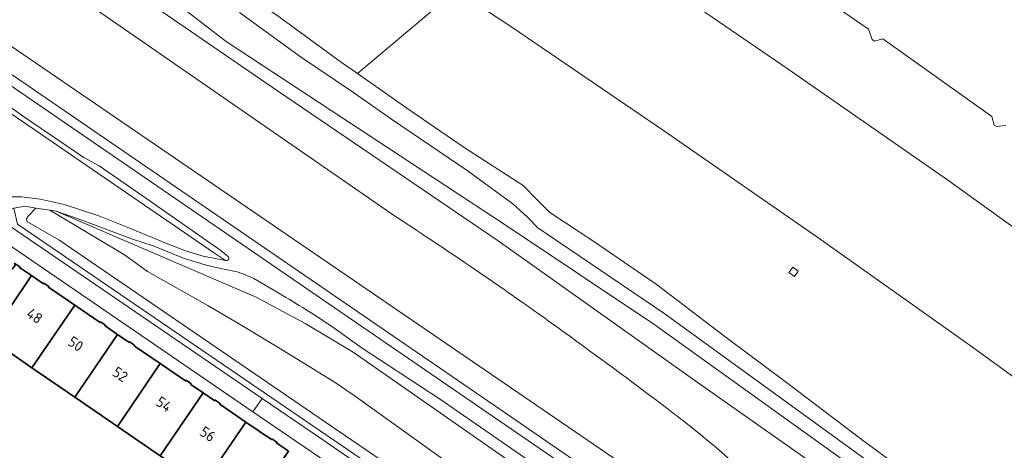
# Model space of a CAD drawing. Extents: x 150256 to 156914, y 461459 to 469481.
# Tile 719 of 731: x 154938 to 155064, y 468352 to 468407. Entities that reach past the tile are written whole.
import ezdxf
from ezdxf.enums import TextEntityAlignment as Align

# ---------------------------------------------------------------- set-up
doc = ezdxf.new("R2010")
doc.units = 0
doc.header["$LTSCALE"] = 0.75
for name, color, linetype, lineweight in [('B-RO-GR-BEPLANTING_CULTUUR_BOSPLANTSOEN-GV', 251, 'CONTINUOUS', 18), ('B-RO-GR-GROENVOORZIENING-GV', 251, 'CONTINUOUS', 18), ('B-RO-IE-TERREINAFSCHEIDING_KUNSTMATIG_MUUR-GV', 251, 'CONTINUOUS', 18), ('B-RO-OG-BEBOUWING-GV', 6, 'CONTINUOUS', 35), ('B-RO-OG-BEBOUWING-T18', 1, 'CONTINUOUS', 18), ('B-RO-OG-TERREIN_CULTUURSCHEIDING-GV', 251, 'CONTINUOUS', 18), ('B-RO-OG-WATER-GV', 251, 'CONTINUOUS', 18), ('B-RO-OG-WATER_SLOOT-GV', 251, 'CONTINUOUS', 18), ('B-RO-VH-VERHARDING_BETONSTRAATSTEEN-GV', 251, 'CONTINUOUS', 18), ('B-RO-VH-VERHARDING_GESLOTEN-GV', 251, 'CONTINUOUS', 18), ('B-RO-VH-VERHARDING_HALFVERHARDING_GRIND-GV', 251, 'CONTINUOUS', 18), ('B-RO-VH-VERHARDING_OPEN-GV', 251, 'CONTINUOUS', 18)]:
    doc.layers.add(name, color=color, linetype=linetype, lineweight=lineweight)
doc.styles.add('NLCS-ISO-M200-T18', font='NLCS-ISO.ttf', dxfattribs={"height": 360})

msp = doc.modelspace()

# ---------------------------------------------------------------- linework, layer by layer
at = {"layer": 'B-RO-GR-BEPLANTING_CULTUUR_BOSPLANTSOEN-GV'}
msp.add_lwpolyline([(154932.138, 468393.571), (154933.314, 468391.674), (154934.263, 468389.169), (154935.022, 468387.348), (154934.946, 468385.261), (154935.25, 468384.653), (154936.122, 468384.54), (154938.399, 468384.54), (154940.79, 468384.274), (154943.826, 468383.591), (154948.265, 468382.149), (154951.87, 468380.707), (154956.993, 468378.582), (154959.419, 468377.633), (154961.562, 468376.982), (154964.39, 468376.448), (154962.872, 468377.462), (154923.061, 468404.69), (154922.379, 468405.157), (154922.273, 468405.043), (154923.146, 468404.171), (154925.496, 468401.409), (154929.316, 468397.309), (154931.304, 468394.695)], close=True, dxfattribs=at)
msp.add_lwpolyline([(154932.138, 468393.571), (154933.314, 468391.674), (154934.263, 468389.169), (154935.022, 468387.348), (154934.946, 468385.261), (154935.25, 468384.653), (154936.122, 468384.54), (154938.399, 468384.54), (154940.79, 468384.274), (154943.826, 468383.591), (154948.265, 468382.149), (154951.87, 468380.707), (154956.993, 468378.582), (154959.419, 468377.633), (154961.562, 468376.982), (154964.39, 468376.448), (154962.872, 468377.462), (154923.061, 468404.69), (154922.379, 468405.157), (154922.273, 468405.043), (154923.146, 468404.171), (154925.496, 468401.409), (154929.316, 468397.309), (154931.304, 468394.695)], close=True, dxfattribs=at)
at = {"layer": 'B-RO-GR-GROENVOORZIENING-GV'}
for points in [[(154958.173, 468434.192), (154951.828, 468420.398), (154952.847, 468419.712), (154962.711, 468413.155), (154970.914, 468407.657), (154979.188, 468401.659), (154981.192, 468400.257), (154993.788, 468410.856), (154980.396, 468419.787), (154960.554, 468432.674)], [(154958.173, 468434.192), (154951.828, 468420.398), (154952.847, 468419.712), (154962.711, 468413.155), (154970.914, 468407.657), (154979.188, 468401.659), (154981.192, 468400.257), (154993.788, 468410.856), (154980.396, 468419.787), (154960.554, 468432.674)], [(155036.683, 468375.598), (155037.354, 468375.088), (155036.894, 468374.427), (155036.166, 468374.921)], [(155036.683, 468375.598), (155037.354, 468375.088), (155036.894, 468374.427), (155036.166, 468374.921)]]:
    msp.add_lwpolyline(points, close=True, dxfattribs=at)
for points in [[(155063.818, 468393.637), (155062.668, 468393.502), (155062.326, 468393.693), (155062.022, 468394.778), (155048.119, 468404.657), (155047.09, 468404.357), (155046.773, 468404.577), (155046.304, 468405.896), (155031.629, 468416.076), (155030.622, 468415.819), (155029.966, 468416.18), (155029.786, 468417.268), (155014.053, 468427.908), (155006.087, 468421.205), (155016.69, 468414.105), (155036.063, 468400.798), (155056.23, 468386.814), (155075.255, 468373.135)], [(155063.818, 468393.637), (155062.668, 468393.502), (155062.326, 468393.693), (155062.022, 468394.778), (155048.119, 468404.657), (155047.09, 468404.357), (155046.773, 468404.577), (155046.304, 468405.896), (155031.629, 468416.076), (155030.622, 468415.819), (155029.966, 468416.18), (155029.786, 468417.268), (155014.053, 468427.908), (155006.087, 468421.205), (155016.69, 468414.105), (155036.063, 468400.798), (155056.23, 468386.814), (155075.255, 468373.135)], [(155078.877, 468351.428), (155059.259, 468365.611), (155039.835, 468379.362), (155020.192, 468392.998), (155000.868, 468406.134), (154993.788, 468410.856), (154981.192, 468400.257), (154987.498, 468395.845), (154994.775, 468390.818), (155002.315, 468386.003), (155004.046, 468384.205), (155005.71, 468382.547), (155011.178, 468378.93), (155019.242, 468373.443), (155028.178, 468366.647), (155035.863, 468360.9), (155045.731, 468353.43), (155054.306, 468347.168), (155055.964, 468346.049), (155057.721, 468345.239), (155059.745, 468344.721), (155062.855, 468344.423), (155065.662, 468344.828)], [(155078.877, 468351.428), (155059.259, 468365.611), (155039.835, 468379.362), (155020.192, 468392.998), (155000.868, 468406.134), (154993.788, 468410.856), (154981.192, 468400.257), (154987.498, 468395.845), (154994.775, 468390.818), (155002.315, 468386.003), (155004.046, 468384.205), (155005.71, 468382.547), (155011.178, 468378.93), (155019.242, 468373.443), (155028.178, 468366.647), (155035.863, 468360.9), (155045.731, 468353.43), (155054.306, 468347.168), (155055.964, 468346.049), (155057.721, 468345.239), (155059.745, 468344.721), (155062.855, 468344.423), (155065.662, 468344.828)]]:
    msp.add_lwpolyline(points, dxfattribs=at)
at = {"layer": 'B-RO-IE-TERREINAFSCHEIDING_KUNSTMATIG_MUUR-GV'}
for points in [[(155012.665, 468348.375), (155000, 468357.049), (154925.842, 468407.837), (154918.282, 468412.922), (154910.716, 468417.996), (154898.595, 468426.104), (154896.113, 468427.751), (154889.727, 468431.929), (154881.324, 468437.36), (154872.155, 468443.225), (154866.438, 468446.831), (154866.091, 468447.046), (154851.406, 468456.07)], [(154861.31, 468448.553), (154865.722, 468445.803), (154872.1, 468441.774), (154880.6, 468436.342), (154889.279, 468430.74), (154895.365, 468426.765), (154898.369, 468424.775), (154910.124, 468416.92), (154917.645, 468411.877), (154925.158, 468406.821), (155000, 468355.532), (155012.037, 468347.283)]]:
    msp.add_lwpolyline(points, dxfattribs=at)
at = {"layer": 'B-RO-OG-BEBOUWING-GV'}
for points in [[(154928.231, 468369.743), (154931.968, 468367.201), (154932.395, 468367.829), (154934.275, 468366.539), (154939.668, 468374.521), (154938.14, 468375.564), (154938.196, 468375.647), (154937.549, 468376.083), (154937.493, 468376), (154937.626, 468375.911), (154937.263, 468375.372), (154933.78, 468377.72), (154933.948, 468377.969), (154933.865, 468378.025)], [(154928.231, 468369.743), (154931.968, 468367.201), (154932.395, 468367.829), (154934.275, 468366.539), (154939.668, 468374.521), (154938.14, 468375.564), (154938.196, 468375.647), (154937.549, 468376.083), (154937.493, 468376), (154937.626, 468375.911), (154937.263, 468375.372), (154933.78, 468377.72), (154933.948, 468377.969), (154933.865, 468378.025)], [(154939.668, 468374.521), (154934.275, 468366.539), (154939.741, 468362.79), (154945.178, 468370.76), (154941.84, 468373.038), (154941.897, 468373.121), (154941.252, 468373.561), (154941.196, 468373.478)], [(154939.668, 468374.521), (154934.275, 468366.539), (154939.741, 468362.79), (154945.178, 468370.76), (154941.84, 468373.038), (154941.897, 468373.121), (154941.252, 468373.561), (154941.196, 468373.478)], [(154945.178, 468370.76), (154939.741, 468362.79), (154945.183, 468359.056), (154950.63, 468367.04), (154949.059, 468368.112), (154949.115, 468368.194), (154948.471, 468368.634), (154948.415, 468368.552)], [(154945.178, 468370.76), (154939.741, 468362.79), (154945.183, 468359.056), (154950.63, 468367.04), (154949.059, 468368.112), (154949.115, 468368.194), (154948.471, 468368.634), (154948.415, 468368.552)], [(154950.625, 468355.323), (154956.08, 468363.318), (154952.759, 468365.586), (154952.815, 468365.668), (154952.171, 468366.108), (154952.115, 468366.026), (154950.63, 468367.04), (154945.183, 468359.056)], [(154950.625, 468355.323), (154956.08, 468363.318), (154952.759, 468365.586), (154952.815, 468365.668), (154952.171, 468366.108), (154952.115, 468366.026), (154950.63, 468367.04), (154945.183, 468359.056)], [(154956.08, 468363.318), (154950.625, 468355.323), (154956.067, 468351.59), (154961.53, 468359.598), (154959.96, 468360.67), (154960.016, 468360.753), (154959.373, 468361.192), (154959.316, 468361.109)], [(154956.08, 468363.318), (154950.625, 468355.323), (154956.067, 468351.59), (154961.53, 468359.598), (154959.96, 468360.67), (154960.016, 468360.753), (154959.373, 468361.192), (154959.316, 468361.109)], [(154956.067, 468351.59), (154961.51, 468347.856), (154966.981, 468355.878), (154963.66, 468358.144), (154963.717, 468358.227), (154963.072, 468358.667), (154963.016, 468358.584), (154961.53, 468359.598)], [(154956.067, 468351.59), (154961.51, 468347.856), (154966.981, 468355.878), (154963.66, 468358.144), (154963.717, 468358.227), (154963.072, 468358.667), (154963.016, 468358.584), (154961.53, 468359.598)], [(154961.51, 468347.856), (154966.952, 468344.123), (154972.432, 468352.158), (154970.879, 468353.217), (154970.935, 468353.3), (154970.291, 468353.739), (154970.235, 468353.657), (154966.981, 468355.878)], [(154961.51, 468347.856), (154966.952, 468344.123), (154972.432, 468352.158), (154970.879, 468353.217), (154970.935, 468353.3), (154970.291, 468353.739), (154970.235, 468353.657), (154966.981, 468355.878)]]:
    msp.add_lwpolyline(points, close=True, dxfattribs=at)
at = {"layer": 'B-RO-OG-TERREIN_CULTUURSCHEIDING-GV'}
for points in [[(155049.665, 468343.259), (155024.906, 468360.673), (154999.12, 468378.956), (154971.021, 468398.056), (154948.868, 468413.293), (154940.807, 468419.826), (154908.891, 468440.762), (154815.91, 468500)], [(155022.288, 468345.483), (155021.795, 468345.864), (155000, 468360.734), (154937.757, 468403.276), (154927.188, 468410.499), (154916.59, 468417.682), (154900.704, 468428.361), (154895.358, 468431.895), (154892.555, 468433.702), (154873.831, 468445.598), (154854.574, 468457.786), (154851.907, 468459.447), (154851.019, 468459.985), (154829.448, 468472.858), (154818.073, 468479.638), (154806.695, 468486.412), (154806.617, 468486.465)], [(154806.617, 468486.465), (154806.695, 468486.412), (154818.073, 468479.638), (154829.448, 468472.858), (154851.019, 468459.985), (154851.907, 468459.447), (154854.574, 468457.786), (154873.831, 468445.598), (154892.555, 468433.702), (154895.358, 468431.895), (154900.704, 468428.361), (154916.59, 468417.682), (154927.188, 468410.499), (154937.757, 468403.276), (155000, 468360.734), (155021.795, 468345.864), (155022.288, 468345.483)], [(155022.288, 468345.483), (155021.795, 468345.864), (155000, 468360.734), (154937.757, 468403.276), (154927.188, 468410.499), (154916.59, 468417.682), (154900.704, 468428.361), (154895.358, 468431.895), (154892.555, 468433.702), (154873.831, 468445.598), (154854.574, 468457.786), (154851.907, 468459.447), (154851.019, 468459.985), (154829.448, 468472.858), (154818.073, 468479.638), (154806.695, 468486.412), (154806.617, 468486.465)], [(154806.617, 468486.465), (154806.695, 468486.412), (154818.073, 468479.638), (154829.448, 468472.858), (154851.019, 468459.985), (154851.907, 468459.447), (154854.574, 468457.786), (154873.831, 468445.598), (154892.555, 468433.702), (154895.358, 468431.895), (154900.704, 468428.361), (154916.59, 468417.682), (154927.188, 468410.499), (154937.757, 468403.276), (155000, 468360.734), (155021.795, 468345.864), (155022.288, 468345.483)], [(154857.658, 468467.534), (154867.14, 468461.608), (154880.132, 468453.314), (154883.748, 468450.964), (154902.052, 468438.939), (154917.097, 468429.021), (154924.512, 468424.107), (154935.414, 468416.831), (154946.293, 468409.519), (154986.046, 468382.049)], [(154986.046, 468382.049), (154946.293, 468409.519), (154935.414, 468416.831), (154924.512, 468424.107), (154917.097, 468429.021), (154902.052, 468438.939), (154883.748, 468450.964), (154880.132, 468453.314), (154867.14, 468461.608), (154857.658, 468467.534)], [(154851.406, 468456.07), (154866.091, 468447.046), (154866.438, 468446.831), (154872.155, 468443.225), (154881.324, 468437.36), (154889.727, 468431.929), (154896.113, 468427.751), (154898.595, 468426.104), (154910.716, 468417.996), (154918.282, 468412.922), (154925.842, 468407.837), (155000, 468357.049), (155012.665, 468348.375)], [(154964.79, 468376.924), (154963.788, 468377.726), (154954.388, 468384.289), (154948.311, 468388.495), (154946.354, 468389.574), (154938.677, 468394.783), (154930.718, 468400.414), (154929.014, 468401.729), (154926.146, 468403.82), (154922.62, 468405.944)], [(154964.79, 468376.924), (154963.788, 468377.726), (154954.388, 468384.289), (154948.311, 468388.495), (154946.354, 468389.574), (154938.677, 468394.783), (154930.718, 468400.414), (154929.014, 468401.729), (154926.146, 468403.82), (154922.62, 468405.944)], [(154922.379, 468405.157), (154923.061, 468404.69), (154962.872, 468377.462), (154964.39, 468376.448)], [(154922.379, 468405.157), (154923.061, 468404.69), (154962.872, 468377.462), (154964.39, 468376.448)], [(155001.296, 468339.356), (154943.168, 468379.058), (154939.1, 468381.406), (154939.057, 468381.767), (154939.274, 468382.079), (154940.238, 468383.129), (154938.853, 468383.35), (154937.431, 468383.102)], [(155001.296, 468339.356), (154943.168, 468379.058), (154939.1, 468381.406), (154939.057, 468381.767), (154939.274, 468382.079), (154940.238, 468383.129), (154938.853, 468383.35), (154937.431, 468383.102)], [(154992.52, 468350.855), (154988.409, 468353.767), (154980.77, 468359.277), (154979.737, 468359.995), (154978.613, 468360.737), (154977.477, 468361.459), (154971.191, 468365.342), (154966.686, 468368.053), (154962.15, 468370.711), (154954.449, 468375.04), (154951.507, 468377.151), (154942.028, 468382.843), (154940.238, 468383.129), (154939.274, 468382.079), (154939.057, 468381.767), (154939.1, 468381.406), (154943.168, 468379.058), (155001.296, 468339.356)], [(154992.52, 468350.855), (154988.409, 468353.767), (154980.77, 468359.277), (154979.737, 468359.995), (154978.613, 468360.737), (154977.477, 468361.459), (154971.191, 468365.342), (154966.686, 468368.053), (154962.15, 468370.711), (154954.449, 468375.04), (154951.507, 468377.151), (154942.028, 468382.843), (154940.238, 468383.129), (154939.274, 468382.079), (154939.057, 468381.767), (154939.1, 468381.406), (154943.168, 468379.058), (155001.296, 468339.356)], [(154959.046, 468376.737), (154955.197, 468378.31), (154952.543, 468379.168), (154946.238, 468381.538), (154942.839, 468382.714), (154968.281, 468371.761), (154974.545, 468368.425), (154980.639, 468364.788), (155007.986, 468345.713), (155008.207, 468346.046), (155008.434, 468345.896)], [(154959.046, 468376.737), (154955.197, 468378.31), (154952.543, 468379.168), (154946.238, 468381.538), (154942.839, 468382.714), (154968.281, 468371.761), (154974.545, 468368.425), (154980.639, 468364.788), (155007.986, 468345.713), (155008.207, 468346.046), (155008.434, 468345.896)], [(154937.885, 468381.087), (155000, 468338.702)], [(154937.885, 468381.087), (155000, 468338.702)], [(154965.877, 468374.984), (154962.984, 468375.604)], [(154965.877, 468374.984), (154962.984, 468375.604)], [(154996.784, 468374.884), (155000, 468372.663)], [(155000, 468372.663), (154996.784, 468374.884)], [(154996.784, 468374.884), (155000, 468372.663)], [(155000, 468372.663), (154996.784, 468374.884)], [(154971.174, 468372.285), (154967.98, 468374.159)], [(154971.174, 468372.285), (154967.98, 468374.159)], [(155008.434, 468345.896), (155008.404, 468347.08), (155004.557, 468349.975), (155002.507, 468351.341), (154991.793, 468358.732), (154984.142, 468363.753), (154981.79, 468365.293), (154978.058, 468367.958)], [(155008.434, 468345.896), (155008.404, 468347.08), (155004.557, 468349.975), (155002.507, 468351.341), (154991.793, 468358.732), (154984.142, 468363.753), (154981.79, 468365.293), (154978.058, 468367.958)]]:
    msp.add_lwpolyline(points, dxfattribs=at)
for points in [[(154934.578, 468382.421), (154936.083, 468381.407), (154969.043, 468358.899), (154976.242, 468353.983), (155000, 468337.64), (155001.873, 468336.341), (155002.956, 468337.927), (155002.377, 468337.752), (155002.121, 468337.711), (155001.862, 468337.708), (155001.642, 468337.734), (155001.429, 468337.793), (155001.225, 468337.88), (155001.036, 468337.995), (155000, 468338.702), (154937.885, 468381.087), (154937.431, 468383.102), (154935.878, 468382.832)], [(154934.578, 468382.421), (154936.083, 468381.407), (154969.043, 468358.899), (154976.242, 468353.983), (155000, 468337.64), (155001.873, 468336.341), (155002.956, 468337.927), (155002.377, 468337.752), (155002.121, 468337.711), (155001.862, 468337.708), (155001.642, 468337.734), (155001.429, 468337.793), (155001.225, 468337.88), (155001.036, 468337.995), (155000, 468338.702), (154937.885, 468381.087), (154937.431, 468383.102), (154935.878, 468382.832)], [(154942.028, 468382.843), (154951.507, 468377.151), (154954.449, 468375.04), (154962.15, 468370.711), (154966.686, 468368.053), (154971.191, 468365.342), (154977.477, 468361.459), (154978.613, 468360.737), (154979.737, 468359.995), (154980.77, 468359.277), (154988.409, 468353.767), (154992.52, 468350.855), (154996.643, 468347.96), (155000, 468345.404), (155004.644, 468341.869), (155005.169, 468341.469), (155007.986, 468345.713), (154980.639, 468364.788), (154974.545, 468368.425), (154968.281, 468371.761), (154942.839, 468382.714)], [(154942.028, 468382.843), (154951.507, 468377.151), (154954.449, 468375.04), (154962.15, 468370.711), (154966.686, 468368.053), (154971.191, 468365.342), (154977.477, 468361.459), (154978.613, 468360.737), (154979.737, 468359.995), (154980.77, 468359.277), (154988.409, 468353.767), (154992.52, 468350.855), (154996.643, 468347.96), (155000, 468345.404), (155004.644, 468341.869), (155005.169, 468341.469), (155007.986, 468345.713), (154980.639, 468364.788), (154974.545, 468368.425), (154968.281, 468371.761), (154942.839, 468382.714)]]:
    msp.add_lwpolyline(points, close=True, dxfattribs=at)
for points in [[(154986.046, 468382.049, -0.006424), (154996.784, 468374.884)], [(154996.784, 468374.884, 0.006424), (154986.046, 468382.049)], [(154986.046, 468382.049, -0.006424), (154996.784, 468374.884)], [(154996.784, 468374.884, 0.006424), (154986.046, 468382.049)], [(154964.39, 468376.448, 0.659803), (154964.79, 468376.924)], [(154964.39, 468376.448, 0.659803), (154964.79, 468376.924)], [(154962.984, 468375.604, -0.0186046), (154959.046, 468376.737)], [(154962.984, 468375.604, -0.0186046), (154959.046, 468376.737)], [(154967.98, 468374.159, 0.0367426), (154965.877, 468374.984)], [(154967.98, 468374.159, 0.0367426), (154965.877, 468374.984)], [(154978.058, 468367.958, 0.0179125), (154971.174, 468372.285)], [(154978.058, 468367.958, 0.0179125), (154971.174, 468372.285)], [(155000, 468372.663, -0.004533), (155007.342, 468367.456)], [(155007.342, 468367.456, 0.004533), (155000, 468372.663)], [(155000, 468372.663, -0.004533), (155007.342, 468367.456)], [(155007.342, 468367.456, 0.004533), (155000, 468372.663)], [(155007.342, 468367.456, -0.0061761), (155021.65, 468356.85)], [(155021.65, 468356.85, 0.0061761), (155007.342, 468367.456)], [(155007.342, 468367.456, -0.0061761), (155021.65, 468356.85)], [(155021.65, 468356.85, 0.0061761), (155007.342, 468367.456)], [(155021.65, 468356.85, -0.0152017), (155027.287, 468352.286)], [(155027.287, 468352.286, 0.0152017), (155021.65, 468356.85)], [(155021.65, 468356.85, -0.0152017), (155027.287, 468352.286)], [(155027.287, 468352.286, 0.0152017), (155021.65, 468356.85)], [(155027.287, 468352.286, -0.0152577), (155037.823, 468342.64)], [(155037.823, 468342.64, 0.0152577), (155027.287, 468352.286)], [(155027.287, 468352.286, -0.0152577), (155037.823, 468342.64)], [(155037.823, 468342.64, 0.0152577), (155027.287, 468352.286)]]:
    msp.add_lwpolyline(points, format="xyb", dxfattribs=at)
at = {"layer": 'B-RO-OG-WATER-GV'}
for points in [[(154848.079, 468481.702), (154869.775, 468468.515), (154892.428, 468453.093), (154916.463, 468437.034), (154936.564, 468423.74), (154956.558, 468410.446), (154964.468, 468404.305), (155000, 468380.997), (155018.945, 468368.34), (155054.114, 468343.147), (155055.832, 468342.021), (155058.315, 468340.706)], [(155064.566, 468342.962), (155061.059, 468342.967), (155058.302, 468343.481), (155056.073, 468343.978), (155052.926, 468345.498), (155046.821, 468350.46), (155020.224, 468369.734), (155004.189, 468380.623), (155002.91, 468381.931), (155000.979, 468383.654), (154995.187, 468387.884), (154985.556, 468394.421), (154980.457, 468398.009), (154974.063, 468402.302), (154966.162, 468408.037)]]:
    msp.add_lwpolyline(points, dxfattribs=at)
at = {"layer": 'B-RO-OG-WATER_SLOOT-GV'}
for points in [[(154815.91, 468500), (154908.891, 468440.762), (154940.807, 468419.826), (154948.868, 468413.293), (154971.021, 468398.056), (154999.12, 468378.956), (155024.906, 468360.673), (155049.665, 468343.259)], [(155058.315, 468340.706), (155055.832, 468342.021), (155054.114, 468343.147), (155018.945, 468368.34), (155000, 468380.997), (154964.468, 468404.305), (154956.558, 468410.446), (154936.564, 468423.74), (154916.463, 468437.034), (154892.428, 468453.093), (154869.775, 468468.515), (154848.079, 468481.702)], [(154966.162, 468408.037), (154974.063, 468402.302), (154980.457, 468398.009), (154985.556, 468394.421), (154995.187, 468387.884), (155000.979, 468383.654), (155002.91, 468381.931), (155004.189, 468380.623), (155020.224, 468369.734), (155046.821, 468350.46), (155052.926, 468345.498), (155056.073, 468343.978), (155058.302, 468343.481), (155061.059, 468342.967), (155064.566, 468342.962)], [(155065.662, 468344.828), (155062.855, 468344.423), (155059.745, 468344.721), (155057.721, 468345.239), (155055.964, 468346.049), (155054.306, 468347.168), (155045.731, 468353.43), (155035.863, 468360.9), (155028.178, 468366.647), (155019.242, 468373.443), (155011.178, 468378.93), (155005.71, 468382.547), (155004.046, 468384.205), (155002.315, 468386.003), (154994.775, 468390.818), (154987.498, 468395.845), (154981.192, 468400.257), (154979.188, 468401.659), (154970.914, 468407.657)]]:
    msp.add_lwpolyline(points, dxfattribs=at)
at = {"layer": 'B-RO-VH-VERHARDING_BETONSTRAATSTEEN-GV'}
msp.add_lwpolyline([(154931.525, 468381.973), (154934.977, 468379.66), (154967.883, 468357.2), (154969.043, 468358.899), (154936.083, 468381.407), (154934.578, 468382.421), (154932.751, 468383.652), (154925.277, 468388.689), (154913.019, 468396.807), (154888.601, 468413.091), (154887.492, 468411.427)], close=True, dxfattribs=at)
msp.add_lwpolyline([(154931.525, 468381.973), (154934.977, 468379.66), (154967.883, 468357.2), (154969.043, 468358.899), (154936.083, 468381.407), (154934.578, 468382.421), (154932.751, 468383.652), (154925.277, 468388.689), (154913.019, 468396.807), (154888.601, 468413.091), (154887.492, 468411.427)], close=True, dxfattribs=at)
for points in [[(154969.043, 468358.899), (154967.883, 468357.2), (155000, 468335.277), (155000.731, 468334.778), (155000.254, 468334.075), (155000, 468333.701), (154994.767, 468325.989), (154996.451, 468324.849), (154996.913, 468325.531), (155000, 468330.089), (155001.371, 468332.114), (155002.324, 468333.522), (155007.823, 468329.861), (155010.304, 468328.137)], [(154969.043, 468358.899), (154967.883, 468357.2), (155000, 468335.277), (155000.731, 468334.778), (155000.254, 468334.075), (155000, 468333.701), (154994.767, 468325.989), (154996.451, 468324.849), (154996.913, 468325.531), (155000, 468330.089), (155001.371, 468332.114), (155002.324, 468333.522), (155007.823, 468329.861), (155010.304, 468328.137)], [(155011.394, 468329.739), (155009.105, 468331.321), (155006.946, 468332.821), (155003.266, 468335.374), (155001.873, 468336.341), (155000, 468337.64), (154976.242, 468353.983), (154969.043, 468358.899)], [(155011.394, 468329.739), (155009.105, 468331.321), (155006.946, 468332.821), (155003.266, 468335.374), (155001.873, 468336.341), (155000, 468337.64), (154976.242, 468353.983), (154969.043, 468358.899)]]:
    msp.add_lwpolyline(points, dxfattribs=at)
at = {"layer": 'B-RO-VH-VERHARDING_GESLOTEN-GV'}
for points in [[(155068.687, 468405.808), (155050.688, 468418.436), (155032.793, 468430.713), (155024.21, 468436.455), (155023.555, 468435.904), (155020.631, 468433.444), (155017.803, 468431.064), (155015.048, 468428.745), (155014.053, 468427.908), (155029.786, 468417.268), (155029.966, 468416.18), (155030.622, 468415.819), (155031.629, 468416.076), (155046.304, 468405.896), (155046.773, 468404.577), (155047.09, 468404.357), (155048.119, 468404.657), (155062.022, 468394.778), (155062.326, 468393.693), (155062.668, 468393.502), (155063.818, 468393.637)], [(155068.687, 468405.808), (155050.688, 468418.436), (155032.793, 468430.713), (155024.21, 468436.455), (155023.555, 468435.904), (155020.631, 468433.444), (155017.803, 468431.064), (155015.048, 468428.745), (155014.053, 468427.908), (155029.786, 468417.268), (155029.966, 468416.18), (155030.622, 468415.819), (155031.629, 468416.076), (155046.304, 468405.896), (155046.773, 468404.577), (155047.09, 468404.357), (155048.119, 468404.657), (155062.022, 468394.778), (155062.326, 468393.693), (155062.668, 468393.502), (155063.818, 468393.637)], [(155075.255, 468373.135), (155056.23, 468386.814), (155036.063, 468400.798), (155016.69, 468414.105), (155006.087, 468421.205), (154993.788, 468410.856), (155000.868, 468406.134), (155020.192, 468392.998), (155039.835, 468379.362), (155059.259, 468365.611), (155078.877, 468351.428)], [(155075.255, 468373.135), (155056.23, 468386.814), (155036.063, 468400.798), (155016.69, 468414.105), (155006.087, 468421.205), (154993.788, 468410.856), (155000.868, 468406.134), (155020.192, 468392.998), (155039.835, 468379.362), (155059.259, 468365.611), (155078.877, 468351.428)]]:
    msp.add_lwpolyline(points, dxfattribs=at)
at = {"layer": 'B-RO-VH-VERHARDING_HALFVERHARDING_GRIND-GV'}
for points in [[(155012.037, 468347.283), (155000, 468355.532), (154925.158, 468406.821), (154917.645, 468411.877), (154910.124, 468416.92), (154898.369, 468424.775), (154895.365, 468426.765), (154889.279, 468430.74), (154880.6, 468436.342), (154872.1, 468441.774), (154865.722, 468445.803), (154861.31, 468448.553)], [(154922.62, 468405.944), (154926.146, 468403.82), (154929.014, 468401.729), (154930.718, 468400.414), (154938.677, 468394.783), (154946.354, 468389.574), (154948.311, 468388.495), (154954.388, 468384.289), (154963.788, 468377.726), (154964.79, 468376.924)], [(154922.62, 468405.944), (154926.146, 468403.82), (154929.014, 468401.729), (154930.718, 468400.414), (154938.677, 468394.783), (154946.354, 468389.574), (154948.311, 468388.495), (154954.388, 468384.289), (154963.788, 468377.726), (154964.79, 468376.924)], [(154956.993, 468378.582), (154951.87, 468380.707), (154948.265, 468382.149), (154943.826, 468383.591), (154940.79, 468384.274), (154938.399, 468384.54), (154936.122, 468384.54), (154935.25, 468384.653), (154934.946, 468385.261), (154935.022, 468387.348), (154934.263, 468389.169), (154933.314, 468391.674), (154932.138, 468393.571), (154931.304, 468394.695), (154929.316, 468397.309), (154925.496, 468401.409), (154923.146, 468404.171), (154922.273, 468405.043), (154922.379, 468405.157), (154922.498, 468405.283), (154922.346, 468405.723)], [(154956.993, 468378.582), (154951.87, 468380.707), (154948.265, 468382.149), (154943.826, 468383.591), (154940.79, 468384.274), (154938.399, 468384.54), (154936.122, 468384.54), (154935.25, 468384.653), (154934.946, 468385.261), (154935.022, 468387.348), (154934.263, 468389.169), (154933.314, 468391.674), (154932.138, 468393.571), (154931.304, 468394.695), (154929.316, 468397.309), (154925.496, 468401.409), (154923.146, 468404.171), (154922.273, 468405.043), (154922.379, 468405.157), (154922.498, 468405.283), (154922.346, 468405.723)], [(154932.751, 468383.652), (154934.578, 468382.421), (154935.878, 468382.832), (154937.431, 468383.102), (154938.853, 468383.35), (154940.238, 468383.129), (154942.028, 468382.843), (154942.839, 468382.714), (154946.238, 468381.538), (154952.543, 468379.168), (154955.197, 468378.31), (154959.046, 468376.737)], [(154932.751, 468383.652), (154934.578, 468382.421), (154935.878, 468382.832), (154937.431, 468383.102), (154938.853, 468383.35), (154940.238, 468383.129), (154942.028, 468382.843), (154942.839, 468382.714), (154946.238, 468381.538), (154952.543, 468379.168), (154955.197, 468378.31), (154959.046, 468376.737)], [(154964.39, 468376.448), (154961.562, 468376.982), (154959.419, 468377.633), (154956.993, 468378.582)], [(154964.39, 468376.448), (154961.562, 468376.982), (154959.419, 468377.633), (154956.993, 468378.582)], [(154962.984, 468375.604), (154965.877, 468374.984)], [(154962.984, 468375.604), (154965.877, 468374.984)], [(154967.98, 468374.159), (154971.174, 468372.285)], [(154967.98, 468374.159), (154971.174, 468372.285)], [(154978.058, 468367.958), (154981.79, 468365.293), (154984.142, 468363.753), (154991.793, 468358.732), (155002.507, 468351.341), (155004.557, 468349.975), (155008.404, 468347.08), (155008.434, 468345.896), (155010.041, 468344.83)], [(154978.058, 468367.958), (154981.79, 468365.293), (154984.142, 468363.753), (154991.793, 468358.732), (155002.507, 468351.341), (155004.557, 468349.975), (155008.404, 468347.08), (155008.434, 468345.896), (155010.041, 468344.83)]]:
    msp.add_lwpolyline(points, dxfattribs=at)
for points in [[(154964.79, 468376.924, -0.659803), (154964.39, 468376.448)], [(154964.79, 468376.924, -0.659803), (154964.39, 468376.448)], [(154959.046, 468376.737, 0.0186046), (154962.984, 468375.604)], [(154959.046, 468376.737, 0.0186046), (154962.984, 468375.604)], [(154965.877, 468374.984, -0.0367426), (154967.98, 468374.159)], [(154965.877, 468374.984, -0.0367426), (154967.98, 468374.159)], [(154971.174, 468372.285, -0.0179125), (154978.058, 468367.958)], [(154971.174, 468372.285, -0.0179125), (154978.058, 468367.958)]]:
    msp.add_lwpolyline(points, format="xyb", dxfattribs=at)
at = {"layer": 'B-RO-VH-VERHARDING_OPEN-GV'}
msp.add_lwpolyline([(155036.683, 468375.598), (155036.166, 468374.921), (155036.894, 468374.427), (155037.354, 468375.088)], close=True, dxfattribs=at)
msp.add_lwpolyline([(155036.683, 468375.598), (155036.166, 468374.921), (155036.894, 468374.427), (155037.354, 468375.088)], close=True, dxfattribs=at)

# ---------------------------------------------------------------- texts
at = {"layer": 'B-RO-OG-BEBOUWING-T18', "style": 'NLCS-ISO-M200-T18'}
for s, p in [('48', (154940.078, 468369.398)), ('48', (154940.078, 468369.398)), ('50', (154945.308, 468365.829)), ('50', (154945.308, 468365.829)), ('52', (154950.988, 468361.952)), ('52', (154950.988, 468361.952)), ('54', (154956.558, 468358.149)), ('54', (154956.558, 468358.149)), ('56', (154962.129, 468354.346)), ('56', (154962.129, 468354.346))]:
    msp.add_text(s, height=1.35, rotation=325.7, dxfattribs=at).set_placement(p, align=Align.MIDDLE)

doc.saveas('drawing.dxf')
